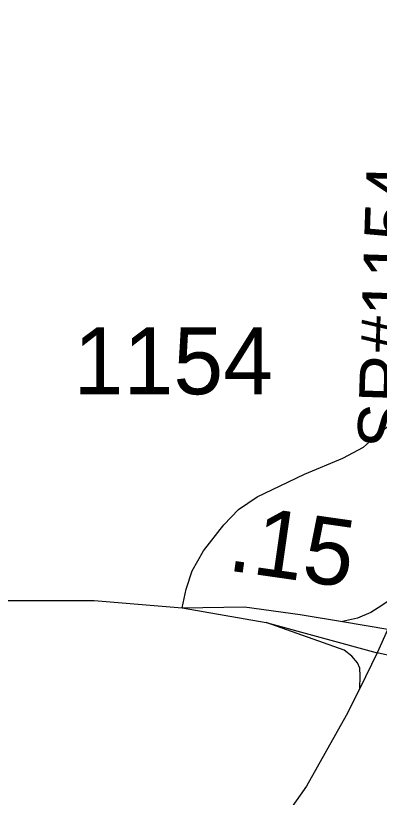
# Model space of a CAD drawing. Extents: x 1662474 to 1856135, y 779280 to 917889.
# Drawn here: x 1721816 to 1722495, y 791926 to 793385 of the extents above; entities that cross this region are included whole.
import ezdxf

# ---------------------------------------------------------------- set-up
doc = ezdxf.new("R2010")
doc.units = 0
for name, color, linetype in [('Exist Road Primary Interstate Ramp 1 Lane Attributed', 7, 'Continuous'), ('Exist Road Primary NC Attributed', 7, 'Continuous'), ('Exist Road Primary NC Service Mileage Hundredths English Label', 7, 'Continuous'), ('Exist Road Secondary Type 51 Attributed', 7, 'Continuous'), ('Exist Road Secondary Type 51 Label', 7, 'Continuous'), ('Exist Road Secondary Type 51 Number Label', 7, 'Continuous')]:
    doc.layers.add(name, color=color, linetype=linetype)

msp = doc.modelspace()

# ---------------------------------------------------------------- linework, layer by layer
at = {"layer": 'Exist Road Primary Interstate Ramp 1 Lane Attributed'}
for points in [[(1722585.8, 792341.5), (1722540.5, 792312.3), (1722499.6, 792284.1), (1722478.8, 792271.4), (1722454, 792260.6), (1722425.8, 792254.6)], [(1722458, 792129.4), (1722459, 792152.7), (1722458.4, 792167.5), (1722453.7, 792177.5), (1722443.6, 792189.6), (1722428.9, 792201), (1722283.4, 792252.6)], [(1722510.7, 792240.1), (1722490.8, 792195.7)], [(1722490.8, 792195.7), (1722458, 792129.4)], [(1722458, 792129.4), (1722432.9, 792079), (1722358.7, 791947.1), (1722269.8, 791821), (1722077.7, 791617.5), (1721669.3, 791266.4)]]:
    msp.add_lwpolyline(points, dxfattribs=at)
at = {"layer": 'Exist Road Primary NC Attributed'}
for points in [[(1719736.8, 792274.8), (1719916.1, 792276.8), (1720106.9, 792278.8), (1720419.6, 792280.8), (1720547.9, 792285.4), (1720768.3, 792281.8), (1721013, 792285.8), (1721208.4, 792289.8), (1721386.7, 792291.8), (1721554, 792293.8), (1721841.7, 792293.8), (1721962.6, 792293.8), (1722126.8, 792280.1)], [(1722126.8, 792280.1), (1722243.4, 792281.9), (1722346.7, 792267.2), (1722425.8, 792254.6), (1722510.7, 792240.1)], [(1722126.8, 792280.1), (1722283.4, 792252.6), (1722490.8, 792195.7)], [(1722866.5, 792100.1), (1722761.9, 792130.1), (1722650.2, 792159.6), (1722490.8, 792195.7)]]:
    msp.add_lwpolyline(points, dxfattribs=at)
at = {"layer": 'Exist Road Secondary Type 51 Attributed'}
msp.add_lwpolyline([(1722126.8, 792280.1), (1722134.2, 792314.9), (1722145.6, 792349.1), (1722166.6, 792386.1), (1722204.8, 792434.7), (1722231.8, 792463.1), (1722266.6, 792487.2), (1722309.5, 792507.3), (1722355.1, 792529.5), (1722426.5, 792559), (1722465.4, 792579.8), (1722498.9, 792609.2), (1722519, 792625.3), (1722561.3, 792681), (1722583.4, 792718.5), (1722602.5, 792766.1), (1722615.2, 792815.7), (1722631.3, 793004.8), (1722639.4, 793227.4), (1722658.8, 793596.1)], dxfattribs=at)

# ---------------------------------------------------------------- texts
at = {"layer": 'Exist Road Primary NC Service Mileage Hundredths English Label'}
msp.add_text('.15', height=125, rotation=351.8652, dxfattribs=at).set_placement((1722209, 792350))
at = {"layer": 'Exist Road Secondary Type 51 Label'}
msp.add_text('SR#1154', height=95, rotation=88.1377, dxfattribs=at).set_placement((1722548.7, 792575.5))
at = {"layer": 'Exist Road Secondary Type 51 Number Label'}
msp.add_text('1154', height=125, dxfattribs=at).set_placement((1721924.6, 792678.3))

doc.saveas('drawing.dxf')
